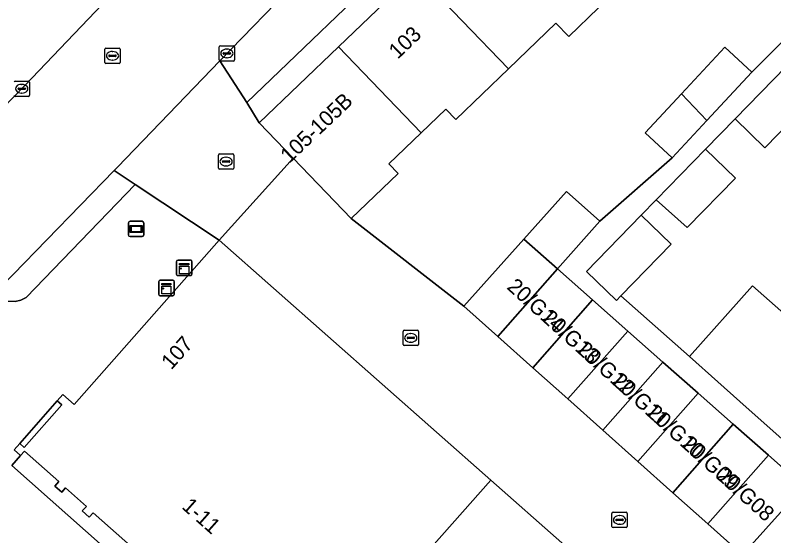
# Model space of a CAD drawing. Extents: x 162803 to 163818, y 381639 to 382475.
# Drawn here: x 162844.86 to 162894.18, y 382014.64 to 382048.5 of the extents above; entities that cross this region are included whole.
import ezdxf

# ---------------------------------------------------------------- set-up
doc = ezdxf.new("R2010")
doc.units = 0
for name, color, linetype in [('IMGEO_Berm_groen', 7, 'Continuous'), ('IMGEO_Erf', 7, 'Continuous'), ('IMGEO_Kast', 7, 'Continuous'), ('IMGEO_Kolk', 7, 'Continuous'), ('IMGEO_Muur', 7, 'Continuous'), ('IMGEO_Pand', 7, 'Continuous'), ('IMGEO_Pand_nummerreeks', 7, 'Continuous'), ('IMGEO_Parkeervlak_open', 7, 'Continuous'), ('IMGEO_Reclamebord', 7, 'Continuous'), ('IMGEO_Rijbaan_lokaal_gesloten', 7, 'Continuous'), ('IMGEO_Rijbaan_lokaal_open', 7, 'Continuous'), ('IMGEO_Rioolput', 7, 'Continuous'), ('IMGEO_Voetpad_open', 7, 'Continuous')]:
    doc.layers.add(name, color=color, linetype=linetype)

msp = doc.modelspace()

# ---------------------------------------------------------------- linework, layer by layer
at = {"layer": 'IMGEO_Berm_groen'}
msp.add_lwpolyline([(162842.09, 382061.502), (162832.997, 382054.101), (162830.307, 382051.984), (162833.723, 382048.763), (162842.499, 382040.872), (162845.49, 382043.926), (162851.91, 382050.669), (162860.165, 382059.115)], dxfattribs=at)
at = {"layer": 'IMGEO_Erf'}
msp.add_lwpolyline([(162890.165, 382071.854), (162859.922, 382042.828), (162860.728, 382041.505), (162865.874, 382046.445), (162870.911, 382051.28), (162875.949, 382056.117), (162880.986, 382060.954), (162886.023, 382065.789), (162891.17, 382070.73)], close=True, dxfattribs=at)
for points in [[(162900.392, 382050.712), (162897.925, 382048.178), (162899.86, 382046.295), (162897, 382043.358), (162893.61, 382039.877), (162891.676, 382041.761), (162889.752, 382039.785), (162891.686, 382037.901), (162888.561, 382034.691), (162886.543, 382036.489), (162885.566, 382035.485), (162887.501, 382033.602), (162884.227, 382030.239), (162888.693, 382026.299), (162892.789, 382030.894), (162894.644, 382029.268), (162898.664, 382033.778), (162902.686, 382038.29), (162906.69, 382042.781), (162910.495, 382047.05), (162914.534, 382051.581)], [(162882.791, 382048.99), (162880.847, 382047.126), (162880.021, 382047.987), (162876.926, 382045.015), (162873.5, 382041.726), (162872.86, 382042.393), (162871.249, 382040.847), (162869.163, 382038.844), (162869.766, 382038.215), (162866.707, 382035.277), (162874.031, 382029.569), (162877.926, 382033.935), (162880.699, 382037.043), (162882.864, 382035.111), (162887.58, 382039.225), (162885.827, 382040.857), (162888.176, 382043.381), (162891.004, 382046.42), (162892.757, 382044.788), (162897.236, 382049.27)]]:
    msp.add_lwpolyline(points, dxfattribs=at)
at = {"layer": 'IMGEO_Kast'}
for p, q in [((162855.349, 382031.639), (162855.349, 382032.48)), ((162855.349, 382032.48), (162855.349, 382031.639)), ((162855.424, 382032.564), (162856.265, 382032.564)), ((162856.265, 382032.564), (162855.424, 382032.564)), ((162856.349, 382032.489), (162856.349, 382031.648)), ((162856.349, 382031.648), (162856.349, 382032.489)), ((162856.274, 382031.564), (162855.433, 382031.564)), ((162855.433, 382031.564), (162856.274, 382031.564)), ((162854.195, 382030.334), (162854.195, 382031.175)), ((162854.195, 382031.175), (162854.195, 382030.334)), ((162854.27, 382031.259), (162855.111, 382031.259)), ((162855.111, 382031.259), (162854.27, 382031.259)), ((162855.195, 382031.184), (162855.195, 382030.343)), ((162855.195, 382030.343), (162855.195, 382031.184)), ((162855.12, 382030.259), (162854.279, 382030.259)), ((162854.279, 382030.259), (162855.12, 382030.259))]:
    msp.add_line(p, q, dxfattribs=at)
for points in [[(162855.544, 382032.354), (162856.144, 382032.354), (162856.144, 382032.269), (162855.544, 382032.269), (162855.544, 382032.354)], [(162855.544, 382032.179), (162856.144, 382032.179), (162856.144, 382031.69), (162855.544, 382031.69), (162855.544, 382032.179)], [(162854.39, 382031.049), (162854.99, 382031.049), (162854.99, 382030.964), (162854.39, 382030.964), (162854.39, 382031.049)], [(162854.39, 382030.874), (162854.99, 382030.874), (162854.99, 382030.385), (162854.39, 382030.385), (162854.39, 382030.874)]]:
    msp.add_lwpolyline(points, dxfattribs=at)
for centre in [(162855.628, 382032.028), (162854.474, 382030.723)]:
    msp.add_circle(centre, 0.0377, dxfattribs=at)
for centre, start, end in [((162855.427, 382032.486), 92.4484, 184.2845), ((162855.427, 382032.486), 92.4484, 184.2845), ((162856.271, 382032.486), 2.4484, 94.2845), ((162856.271, 382032.486), 2.4484, 94.2845), ((162855.427, 382031.642), 182.4484, 274.2845), ((162855.427, 382031.642), 182.4484, 274.2845), ((162856.271, 382031.642), 272.4484, 4.2845), ((162856.271, 382031.642), 272.4484, 4.2845), ((162854.273, 382031.181), 92.4484, 184.2845), ((162854.273, 382031.181), 92.4484, 184.2845), ((162855.117, 382031.181), 2.4484, 94.2845), ((162855.117, 382031.181), 2.4484, 94.2845), ((162854.273, 382030.337), 182.4484, 274.2845), ((162854.273, 382030.337), 182.4484, 274.2845), ((162855.117, 382030.337), 272.4484, 4.2845), ((162855.117, 382030.337), 272.4484, 4.2845)]:
    msp.add_arc(centre, 0.0779, start, end, dxfattribs=at)
at = {"layer": 'IMGEO_Kolk'}
for p, q in [((162858.123, 382045.589), (162858.123, 382046.441)), ((162858.198, 382046.515), (162859.05, 382046.515)), ((162858.611, 382046.295), (162858.636, 382046.295)), ((162859.124, 382046.441), (162859.124, 382045.589)), ((162858.382, 382046.009), (162858.382, 382046.021)), ((162858.82, 382045.972), (162858.422, 382045.972)), ((162858.425, 382046.058), (162858.823, 382046.058)), ((162858.634, 382045.735), (162858.609, 382045.735)), ((162858.866, 382046.021), (162858.866, 382046.009)), ((162859.05, 382045.515), (162858.198, 382045.515)), ((162844.859, 382044.219), (162845.711, 382044.219)), ((162845.043, 382043.713), (162845.043, 382043.725)), ((162845.086, 382043.762), (162845.484, 382043.762)), ((162845.272, 382043.999), (162845.297, 382043.999)), ((162845.527, 382043.725), (162845.527, 382043.713)), ((162845.785, 382044.145), (162845.785, 382043.293)), ((162845.711, 382043.219), (162844.859, 382043.219)), ((162845.481, 382043.676), (162845.083, 382043.676)), ((162845.295, 382043.439), (162845.27, 382043.439)), ((162870.081, 382027.086), (162870.081, 382027.938)), ((162870.156, 382028.012), (162871.008, 382028.012)), ((162871.082, 382027.938), (162871.082, 382027.086)), ((162870.34, 382027.506), (162870.34, 382027.518)), ((162870.778, 382027.469), (162870.38, 382027.469)), ((162870.383, 382027.555), (162870.781, 382027.555)), ((162870.569, 382027.792), (162870.594, 382027.792)), ((162870.824, 382027.518), (162870.824, 382027.506)), ((162871.008, 382027.012), (162870.156, 382027.012)), ((162870.592, 382027.232), (162870.567, 382027.232)), ((162883.655, 382015.246), (162883.655, 382016.098)), ((162883.73, 382016.172), (162884.582, 382016.172)), ((162884.656, 382016.098), (162884.656, 382015.246)), ((162883.914, 382015.666), (162883.914, 382015.678)), ((162884.352, 382015.629), (162883.954, 382015.629)), ((162883.957, 382015.715), (162884.355, 382015.715)), ((162884.143, 382015.952), (162884.168, 382015.952)), ((162884.398, 382015.678), (162884.398, 382015.666)), ((162884.582, 382015.172), (162883.73, 382015.172)), ((162884.166, 382015.392), (162884.141, 382015.392))]:
    msp.add_line(p, q, dxfattribs=at)
for points in [[(162858.123, 382045.589), (162858.123, 382046.441)], [(162858.198, 382046.515), (162859.05, 382046.515)], [(162859.124, 382046.441), (162859.124, 382045.589)], [(162859.05, 382045.515), (162858.198, 382045.515)], [(162844.859, 382044.219), (162845.711, 382044.219)], [(162845.785, 382044.145), (162845.785, 382043.293)], [(162845.711, 382043.219), (162844.859, 382043.219)], [(162870.081, 382027.086), (162870.081, 382027.938)], [(162870.156, 382028.012), (162871.008, 382028.012)], [(162871.082, 382027.938), (162871.082, 382027.086)], [(162871.008, 382027.012), (162870.156, 382027.012)], [(162883.655, 382015.246), (162883.655, 382016.098)], [(162883.73, 382016.172), (162884.582, 382016.172)], [(162884.656, 382016.098), (162884.656, 382015.246)], [(162884.582, 382015.172), (162883.73, 382015.172)]]:
    msp.add_lwpolyline(points, dxfattribs=at)
for centre, radius, start, end in [((162858.2, 382046.439), 0.0765, 91.552, 178.448), ((162858.2, 382046.439), 0.0765, 91.552, 178.448), ((162859.048, 382046.439), 0.0765, 1.552, 88.448), ((162859.048, 382046.439), 0.0765, 1.552, 88.448), ((162858.422, 382046.018), 0.0403, 85.8775, 175.7526), ((162858.419, 382046.008), 0.0366, 178.938, 274.7102), ((162858.823, 382046.015), 0.043, 264.8664, 352.4533), ((162858.827, 382046.02), 0.0386, 1.7309, 96.639), ((162858.2, 382045.591), 0.0765, 181.552, 268.448), ((162858.2, 382045.591), 0.0765, 181.552, 268.448), ((162859.048, 382045.591), 0.0765, 271.552, 358.448), ((162859.048, 382045.591), 0.0765, 271.552, 358.448), ((162844.861, 382044.143), 0.0765, 91.552, 178.448), ((162844.861, 382044.143), 0.0765, 91.552, 178.448), ((162845.709, 382044.143), 0.0765, 1.552, 88.448), ((162845.709, 382044.143), 0.0765, 1.552, 88.448), ((162845.083, 382043.722), 0.0403, 85.8775, 175.7526), ((162845.08, 382043.712), 0.0366, 178.938, 274.7102), ((162845.484, 382043.719), 0.043, 264.8664, 352.4533), ((162845.488, 382043.724), 0.0386, 1.7309, 96.639), ((162844.861, 382043.295), 0.0765, 181.552, 268.448), ((162844.861, 382043.295), 0.0765, 181.552, 268.448), ((162845.709, 382043.295), 0.0765, 271.552, 358.448), ((162845.709, 382043.295), 0.0765, 271.552, 358.448), ((162870.158, 382027.936), 0.0765, 91.552, 178.448), ((162870.158, 382027.936), 0.0765, 91.552, 178.448), ((162871.006, 382027.936), 0.0765, 1.552, 88.448), ((162871.006, 382027.936), 0.0765, 1.552, 88.448), ((162870.38, 382027.515), 0.0403, 85.8775, 175.7526), ((162870.377, 382027.505), 0.0366, 178.938, 274.7102), ((162870.781, 382027.512), 0.043, 264.8664, 352.4533), ((162870.785, 382027.517), 0.0386, 1.7309, 96.639), ((162870.158, 382027.088), 0.0765, 181.552, 268.448), ((162870.158, 382027.088), 0.0765, 181.552, 268.448), ((162871.006, 382027.088), 0.0765, 271.552, 358.448), ((162871.006, 382027.088), 0.0765, 271.552, 358.448), ((162883.732, 382016.096), 0.0765, 91.552, 178.448), ((162883.732, 382016.096), 0.0765, 91.552, 178.448), ((162884.58, 382016.096), 0.0765, 1.552, 88.448), ((162884.58, 382016.096), 0.0765, 1.552, 88.448), ((162883.954, 382015.675), 0.0403, 85.8775, 175.7526), ((162883.951, 382015.665), 0.0366, 178.938, 274.7102), ((162884.355, 382015.672), 0.043, 264.8664, 352.4533), ((162884.359, 382015.677), 0.0386, 1.7309, 96.639), ((162883.732, 382015.248), 0.0765, 181.552, 268.448), ((162883.732, 382015.248), 0.0765, 181.552, 268.448), ((162884.58, 382015.248), 0.0765, 271.552, 358.448), ((162884.58, 382015.248), 0.0765, 271.552, 358.448)]:
    msp.add_arc(centre, radius, start, end, dxfattribs=at)
for centre, major_axis, ratio, start_param, end_param in [((162858.61, 382046.015), (-0.387, 0.002), 0.722429, 4.712389, 7.853982), ((162858.635, 382046.015), (-0.39, 0.002), 0.717154, 1.570796, 4.712389), ((162845.271, 382043.719), (-0.387, 0.002), 0.722429, 4.712389, 7.853982), ((162845.296, 382043.719), (-0.39, 0.002), 0.717154, 1.570796, 4.712389), ((162870.568, 382027.512), (-0.387, 0.002), 0.722429, 4.712389, 7.853982), ((162870.593, 382027.512), (-0.39, 0.002), 0.717154, 1.570796, 4.712389), ((162884.142, 382015.672), (-0.387, 0.002), 0.722429, 4.712389, 7.853982), ((162884.167, 382015.672), (-0.39, 0.002), 0.717154, 1.570796, 4.712389)]:
    msp.add_ellipse(centre, major_axis=major_axis, ratio=ratio, start_param=start_param, end_param=end_param, dxfattribs=at)
at = {"layer": 'IMGEO_Muur'}
msp.add_lwpolyline([(162866.707, 382035.277), (162874.031, 382029.569)], dxfattribs=at)
at = {"layer": 'IMGEO_Pand'}
for points in [[(162875.949, 382056.117), (162870.911, 382051.28), (162876.926, 382045.015), (162880.021, 382047.987), (162880.847, 382047.126), (162882.791, 382048.99), (162881.285, 382050.559)], [(162876.926, 382045.015), (162870.911, 382051.28), (162865.874, 382046.445), (162871.249, 382040.847), (162872.86, 382042.393), (162873.5, 382041.726)], [(162871.249, 382040.847), (162865.874, 382046.445), (162860.728, 382041.505), (162862.933, 382039.208), (162866.707, 382035.277), (162869.766, 382038.215), (162869.163, 382038.844)], [(162889.838, 382041.651), (162892.757, 382044.788), (162891.004, 382046.42), (162888.176, 382043.381)], [(162897, 382043.358), (162894.982, 382045.156), (162891.676, 382041.761), (162893.61, 382039.877)], [(162889.838, 382041.651), (162888.176, 382043.381), (162885.827, 382040.857), (162887.58, 382039.225)], [(162891.686, 382037.901), (162889.752, 382039.785), (162886.543, 382036.489), (162888.561, 382034.691)], [(162880.116, 382032), (162882.864, 382035.111), (162880.699, 382037.043), (162877.926, 382033.935)], [(162885.566, 382035.485), (162882.015, 382031.839), (162883.95, 382029.955), (162884.227, 382030.239), (162887.501, 382033.602)], [(162876.233, 382027.605), (162880.116, 382032), (162877.926, 382033.935), (162874.031, 382029.569)], [(162878.51, 382025.573), (162882.403, 382029.979), (162880.116, 382032), (162876.233, 382027.605)], [(162894.644, 382029.268), (162892.789, 382030.894), (162888.693, 382026.299), (162890.534, 382024.658), (162891.971, 382023.378), (162895.703, 382020.051), (162899.812, 382024.661)], [(162878.51, 382025.573), (162880.788, 382023.541), (162884.69, 382027.959), (162882.403, 382029.979)], [(162880.788, 382023.541), (162883.065, 382021.509), (162886.978, 382025.938), (162884.69, 382027.959)], [(162889.265, 382023.917), (162886.978, 382025.938), (162883.065, 382021.509), (162885.342, 382019.477)], [(162889.265, 382023.917), (162885.342, 382019.477), (162887.62, 382017.445), (162891.552, 382021.896)], [(162889.897, 382015.413), (162893.84, 382019.876), (162891.552, 382021.896), (162887.62, 382017.445)], [(162889.897, 382015.413), (162892.152, 382013.4), (162896.127, 382017.855), (162893.84, 382019.876)], [(162875.781, 382018.258), (162864.394, 382005.378), (162865.861, 382004.081), (162864.846, 382002.933), (162864.61, 382002.666), (162865.026, 382002.297), (162865.267, 382002.57), (162867.949, 382000.199), (162867.773, 382000), (162867.731, 381999.855), (162868.091, 381999.537), (162868.332, 381999.809), (162871.018, 381997.434), (162870.775, 381997.159), (162871.175, 381996.806), (162871.438, 381997.103), (162872.435, 381998.231), (162873.61, 381997.192), (162876.092, 382000), (162885.015, 382010.093), (162880.394, 382014.179)], [(162896.127, 382017.855), (162892.152, 382013.4), (162894.821, 382011.019), (162907.817, 381999.423), (162909.605, 381997.828), (162914.678, 382003.514), (162910.955, 382006.836), (162909.879, 382005.585)]]:
    msp.add_lwpolyline(points, close=True, dxfattribs=at)
msp.add_lwpolyline([(162864.394, 382005.378), (162875.781, 382018.258), (162858.129, 382033.865), (162848.69, 382023.19), (162847.962, 382023.834), (162847.595, 382023.418), (162847.894, 382023.153), (162845.449, 382020.388), (162845.158, 382020.646), (162844.79, 382020.23), (162845.212, 382019.856), (162845.466, 382020.143), (162847.699, 382018.168), (162847.434, 382017.869), (162847.882, 382017.473), (162848.13, 382017.755), (162849.486, 382016.556), (162849.22, 382016.254), (162849.678, 382015.849), (162849.925, 382016.129), (162852.546, 382013.811)], dxfattribs=at)
at = {"layer": 'IMGEO_Parkeervlak_open'}
msp.add_lwpolyline([(162843.844, 382029.893), (162844.86, 382029.871), (162845.233, 382029.969), (162845.577, 382030.15), (162852.661, 382037.495), (162851.304, 382038.405), (162842.516, 382029.384)], dxfattribs=at)
at = {"layer": 'IMGEO_Reclamebord'}
for p, q in [((162852.23, 382034.198), (162852.23, 382034.998)), ((162852.23, 382034.998), (162852.23, 382034.198)), ((162852.33, 382035.098), (162853.12, 382035.098)), ((162853.12, 382035.098), (162852.33, 382035.098)), ((162853.22, 382034.998), (162853.22, 382034.198)), ((162853.22, 382034.198), (162853.22, 382034.998)), ((162853.12, 382034.098), (162852.33, 382034.098)), ((162852.33, 382034.098), (162853.12, 382034.098))]:
    msp.add_line(p, q, dxfattribs=at)
for points in [[(162852.331, 382034.83), (162853.119, 382034.83), (162853.119, 382034.366), (162852.331, 382034.366), (162852.331, 382034.83)], [(162852.396, 382034.765), (162852.396, 382034.431), (162853.054, 382034.431), (162853.054, 382034.765), (162852.396, 382034.765)]]:
    msp.add_lwpolyline(points, dxfattribs=at)
for centre, start, end in [((162852.33, 382034.998), 90, 180), ((162852.33, 382034.998), 90, 180), ((162853.12, 382034.998), 0, 90), ((162853.12, 382034.998), 360, 90), ((162852.33, 382034.198), 180, 270), ((162852.33, 382034.198), 180, 270), ((162853.12, 382034.198), 270, 0), ((162853.12, 382034.198), 270, 0)]:
    msp.add_arc(centre, 0.1, start, end, dxfattribs=at)
at = {"layer": 'IMGEO_Rijbaan_lokaal_gesloten'}
for points in [[(162901.496, 382101.566), (162899.437, 382099.408), (162897.408, 382097.47), (162892.398, 382092.286), (162885.738, 382085.353), (162880.038, 382079.529), (162875.028, 382074.484), (162867.469, 382066.672), (162863.695, 382062.767), (162861.909, 382060.919), (162860.165, 382059.115), (162851.91, 382050.669), (162845.49, 382043.926), (162842.499, 382040.872), (162840.941, 382039.281), (162839.208, 382037.457), (162838.578, 382036.825), (162837.253, 382035.497), (162835.403, 382033.742)], [(162841.015, 382027.817), (162842.254, 382029.116), (162842.516, 382029.384), (162851.304, 382038.405), (162851.517, 382038.623), (162858.156, 382045.535), (162863.261, 382050.801), (162876.36, 382064.246), (162887.329, 382075.655), (162896.559, 382085.045), (162901.469, 382090.121)]]:
    msp.add_lwpolyline(points, dxfattribs=at)
at = {"layer": 'IMGEO_Rijbaan_lokaal_open'}
for points in [[(162862.933, 382039.208), (162860.728, 382041.505), (162859.922, 382042.828), (162858.156, 382045.535), (162851.517, 382038.623), (162851.304, 382038.405), (162852.661, 382037.495), (162858.129, 382033.865)], [(162874.031, 382029.569), (162866.707, 382035.277), (162862.933, 382039.208), (162858.129, 382033.865), (162875.781, 382018.258), (162880.394, 382014.179), (162885.015, 382010.093), (162889.622, 382006.02), (162894.256, 382001.923), (162896.431, 382000), (162903.021, 381994.173), (162907.817, 381999.423), (162894.821, 382011.019), (162892.152, 382013.4), (162889.897, 382015.413), (162887.62, 382017.445), (162885.342, 382019.477), (162883.065, 382021.509), (162880.788, 382023.541), (162878.51, 382025.573), (162876.233, 382027.605)]]:
    msp.add_lwpolyline(points, close=True, dxfattribs=at)
at = {"layer": 'IMGEO_Rioolput'}
for p, q in [((162850.686, 382045.433), (162850.686, 382046.285)), ((162850.761, 382046.359), (162851.613, 382046.359)), ((162851.687, 382046.285), (162851.687, 382045.433)), ((162850.945, 382045.853), (162850.945, 382045.865)), ((162851.383, 382045.816), (162850.985, 382045.816)), ((162850.988, 382045.902), (162851.386, 382045.902)), ((162851.174, 382046.139), (162851.199, 382046.139)), ((162851.429, 382045.865), (162851.429, 382045.853)), ((162851.613, 382045.359), (162850.761, 382045.359)), ((162851.197, 382045.579), (162851.172, 382045.579)), ((162858.069, 382038.556), (162858.069, 382039.408)), ((162858.144, 382039.482), (162858.996, 382039.482)), ((162858.557, 382039.262), (162858.582, 382039.262)), ((162859.07, 382039.408), (162859.07, 382038.556)), ((162858.328, 382038.976), (162858.328, 382038.988)), ((162858.766, 382038.939), (162858.368, 382038.939)), ((162858.371, 382039.025), (162858.769, 382039.025)), ((162858.812, 382038.988), (162858.812, 382038.976)), ((162858.996, 382038.482), (162858.144, 382038.482)), ((162858.58, 382038.702), (162858.555, 382038.702))]:
    msp.add_line(p, q, dxfattribs=at)
for points in [[(162850.686, 382045.433), (162850.686, 382046.285)], [(162850.761, 382046.359), (162851.613, 382046.359)], [(162851.687, 382046.285), (162851.687, 382045.433)], [(162851.613, 382045.359), (162850.761, 382045.359)], [(162858.069, 382038.556), (162858.069, 382039.408)], [(162858.144, 382039.482), (162858.996, 382039.482)], [(162859.07, 382039.408), (162859.07, 382038.556)], [(162858.996, 382038.482), (162858.144, 382038.482)]]:
    msp.add_lwpolyline(points, dxfattribs=at)
for centre, radius, start, end in [((162850.763, 382046.283), 0.0765, 91.552, 178.448), ((162850.763, 382046.283), 0.0765, 91.552, 178.448), ((162851.611, 382046.283), 0.0765, 1.552, 88.448), ((162851.611, 382046.283), 0.0765, 1.552, 88.448), ((162850.985, 382045.862), 0.0403, 85.8775, 175.7526), ((162850.982, 382045.852), 0.0366, 178.938, 274.7102), ((162851.386, 382045.859), 0.043, 264.8664, 352.4533), ((162851.39, 382045.864), 0.0386, 1.7309, 96.639), ((162850.763, 382045.435), 0.0765, 181.552, 268.448), ((162850.763, 382045.435), 0.0765, 181.552, 268.448), ((162851.611, 382045.435), 0.0765, 271.552, 358.448), ((162851.611, 382045.435), 0.0765, 271.552, 358.448), ((162858.146, 382039.406), 0.0765, 91.552, 178.448), ((162858.146, 382039.406), 0.0765, 91.552, 178.448), ((162858.994, 382039.406), 0.0765, 1.552, 88.448), ((162858.994, 382039.406), 0.0765, 1.552, 88.448), ((162858.368, 382038.985), 0.0403, 85.8775, 175.7526), ((162858.365, 382038.975), 0.0366, 178.938, 274.7102), ((162858.769, 382038.982), 0.043, 264.8664, 352.4533), ((162858.773, 382038.987), 0.0386, 1.7309, 96.639), ((162858.146, 382038.558), 0.0765, 181.552, 268.448), ((162858.146, 382038.558), 0.0765, 181.552, 268.448), ((162858.994, 382038.558), 0.0765, 271.552, 358.448), ((162858.994, 382038.558), 0.0765, 271.552, 358.448)]:
    msp.add_arc(centre, radius, start, end, dxfattribs=at)
for centre, major_axis, ratio, start_param, end_param in [((162851.173, 382045.859), (-0.387, 0.002), 0.722429, 4.712389, 7.853982), ((162851.198, 382045.859), (-0.39, 0.002), 0.717154, 1.570796, 4.712389), ((162858.556, 382038.982), (-0.387, 0.002), 0.722429, 4.712389, 7.853982), ((162858.581, 382038.982), (-0.39, 0.002), 0.717154, 1.570796, 4.712389)]:
    msp.add_ellipse(centre, major_axis=major_axis, ratio=ratio, start_param=start_param, end_param=end_param, dxfattribs=at)
at = {"layer": 'IMGEO_Voetpad_open'}
for points in [[(162901.469, 382090.121), (162896.559, 382085.045), (162887.329, 382075.655), (162876.36, 382064.246), (162863.261, 382050.801), (162858.156, 382045.535), (162859.922, 382042.828), (162890.165, 382071.854), (162891.17, 382070.73), (162892.487, 382072.025), (162900.4, 382079.622), (162901.229, 382079.105), (162901.639, 382079.762), (162905.751, 382086.349)], [(162897.236, 382049.27), (162892.757, 382044.788), (162889.838, 382041.651), (162887.58, 382039.225), (162882.864, 382035.111), (162880.116, 382032), (162882.403, 382029.979), (162884.69, 382027.959), (162886.978, 382025.938), (162889.265, 382023.917), (162891.552, 382021.896), (162893.84, 382019.876), (162896.127, 382017.855)], [(162895.703, 382020.051), (162891.971, 382023.378), (162890.534, 382024.658), (162888.693, 382026.299), (162884.227, 382030.239), (162883.95, 382029.955), (162882.015, 382031.839), (162885.566, 382035.485), (162886.543, 382036.489), (162889.752, 382039.785), (162891.676, 382041.761), (162894.982, 382045.156)], [(162890.275, 381978.691), (162866.286, 382000), (162844.649, 382019.219), (162845.212, 382019.856), (162844.79, 382020.23), (162845.158, 382020.646), (162847.595, 382023.418), (162847.962, 382023.834), (162848.69, 382023.19), (162858.129, 382033.865), (162852.661, 382037.495), (162845.577, 382030.15), (162845.233, 382029.969), (162844.86, 382029.871), (162843.844, 382029.893)], [(162852.546, 382013.811), (162849.925, 382016.129), (162849.678, 382015.849), (162849.22, 382016.254), (162849.486, 382016.556), (162848.13, 382017.755), (162847.882, 382017.473), (162847.434, 382017.869), (162847.699, 382018.168), (162845.466, 382020.143), (162845.212, 382019.856), (162844.649, 382019.219), (162866.286, 382000)]]:
    msp.add_lwpolyline(points, dxfattribs=at)
msp.add_lwpolyline([(162845.158, 382020.646), (162845.449, 382020.388), (162847.894, 382023.153), (162847.595, 382023.418)], close=True, dxfattribs=at)

# ---------------------------------------------------------------- texts
at = {"layer": 'IMGEO_Pand_nummerreeks'}
for s, rotation, p in [('103', 43.8262, (162869.735, 382045.604)), ('105-105B', 43.4685, (162862.681, 382038.829)), ('20/G14', 317.9074, (162876.774, 382030.747)), ('20/G13', 317.9074, (162879.044, 382028.696)), ('107', 48.5164, (162855.013, 382025.391)), ('20/G12', 317.9074, (162881.314, 382026.646)), ('20/G11', 317.9074, (162883.584, 382024.596)), ('20/G10', 317.9074, (162885.854, 382022.545)), ('20/G09', 317.9074, (162888.124, 382020.495)), ('20/G08', 317.9074, (162890.394, 382018.444)), ('1-11', 318.51, (162855.64, 382016.461))]:
    msp.add_text(s, height=1, rotation=rotation, dxfattribs=at).set_placement(p)

doc.saveas('drawing.dxf')
